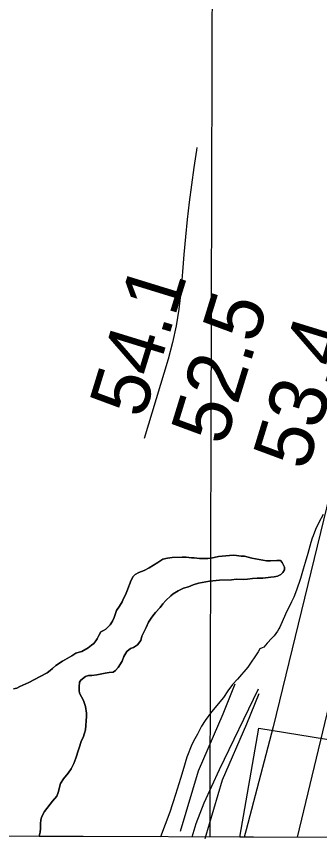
# Model space of a CAD drawing. Extents: x 3146026 to 3183936, y 897894 to 923344.
# Drawn here: x 3176138 to 3176491, y 903274 to 904248 of the extents above; entities that cross this region are included whole.
import ezdxf

# ---------------------------------------------------------------- set-up
doc = ezdxf.new("R2010")
doc.units = 0
for name, color, linetype in [('V-GRID-FRAM', 7, 'Continuous'), ('V-GRID-MAJR', 7, 'Continuous'), ('V-RIVR-RANG', 7, 'Continuous'), ('V-ROAD-CNTR', 7, 'Continuous'), ('V-RRAP-RVMT', 7, 'Continuous'), ('V-SITE-VEGE', 7, 'Continuous'), ('V-TOPO-MINR', 7, 'Continuous'), ('V-TOPO-SHOR', 7, 'Continuous')]:
    doc.layers.add(name, color=color, linetype=linetype)

msp = doc.modelspace()

# ---------------------------------------------------------------- linework, layer by layer
at = {"layer": 'V-GRID-FRAM'}
msp.add_lwpolyline([(3150311.93, 921563.12), (3181636.98, 921462.88), (3181586.71, 903274.26), (3150245.8, 903374.55), (3150311.93, 921563.12)], dxfattribs=at)
at = {"layer": 'V-GRID-MAJR'}
msp.add_spline([(3176363.23, 903290.97), (3176380.86, 909351.9), (3176398.49, 915414.77), (3176416.13, 921477.69), (3176416.14, 921479.59)], degree=3, dxfattribs=at)
at = {"layer": 'V-ROAD-CNTR'}
for points in [[(3176328.66, 903297.81), (3176349.65, 903368.12), (3176378.55, 903434.69), (3176392.49, 903469.53)], [(3176342.43, 903291.04), (3176346.89, 903306.65), (3176356.54, 903330.94), (3176374.25, 903369.57), (3176419.57, 903463.96)], [(3176357.41, 903289.23), (3176377.88, 903357.82), (3176406.25, 903423.14), (3176420.34, 903458.38)]]:
    msp.add_lwpolyline(points, dxfattribs=at)
at = {"layer": 'V-RRAP-RVMT'}
for p, q in [((3176398.07, 903290.86), (3176420.05, 903417.82)), ((3176420.05, 903417.82), (3176528.64, 903400.33)), ((3177300.01, 903287.98), (3176398.07, 903290.86))]:
    msp.add_line(p, q, dxfattribs=at)
at = {"layer": 'V-SITE-VEGE'}
for p, q in [((3176495.08, 903667.32), (3176489.94, 903657.75)), ((3176486.36, 903649.92), (3176483.57, 903642.29)), ((3176489.94, 903657.75), (3176486.36, 903649.92)), ((3176482.38, 903639.75), (3176480.79, 903634.66)), ((3176483.57, 903642.29), (3176482.38, 903639.75)), ((3176480.79, 903634.66), (3176477.19, 903621.74)), ((3176477.19, 903621.74), (3176473.99, 903611.17)), ((3176302.3, 903611.14), (3176292.38, 903605.11)), ((3176308.31, 903615.31), (3176302.3, 903611.14)), ((3176313.62, 903616.48), (3176308.31, 903615.31)), ((3176318.93, 903617.18), (3176313.62, 903616.48)), ((3176330.72, 903617.67), (3176318.93, 903617.18)), ((3176335.34, 903617.45), (3176330.72, 903617.67)), ((3176341.81, 903616.54), (3176335.34, 903617.45)), ((3176344.82, 903616.55), (3176341.81, 903616.54)), ((3176350.83, 903616.1), (3176344.82, 903616.55)), ((3176357.76, 903616.11), (3176350.83, 903616.1)), ((3176360.76, 903615.89), (3176357.76, 903616.11)), ((3176364.46, 903616.13), (3176360.76, 903615.89)), ((3176373.24, 903618.23), (3176364.46, 903616.13)), ((3176390.33, 903619.66), (3176373.24, 903618.23)), ((3176394.03, 903619.43), (3176390.33, 903619.66)), ((3176399.35, 903618.75), (3176394.03, 903619.43)), ((3176403.51, 903618.53), (3176399.35, 903618.75)), ((3176411.83, 903616.47), (3176403.51, 903618.53)), ((3176429.18, 903613.04), (3176411.83, 903616.47)), ((3176433.8, 903613.05), (3176429.18, 903613.04)), ((3176441.19, 903613.76), (3176433.8, 903613.05)), ((3176445.35, 903613.54), (3176441.19, 903613.76)), ((3176447.44, 903611.23), (3176445.35, 903613.54)), ((3176449.99, 903605.69), (3176447.44, 903611.23)), ((3176473.99, 903611.17), (3176471.98, 903603.34)), ((3176283.38, 903600.7), (3176280.15, 903599.77)), ((3176286.61, 903602.09), (3176283.38, 903600.7)), ((3176292.38, 903605.11), (3176286.61, 903602.09)), ((3176447.92, 903599.68), (3176450.23, 903602.68)), ((3176450.23, 903602.68), (3176449.99, 903605.69)), ((3176471.98, 903603.34), (3176470.19, 903598.05)), ((3176273.69, 903594.9), (3176271.38, 903590.5)), ((3176275.99, 903597.45), (3176273.69, 903594.9)), ((3176280.15, 903599.77), (3176275.99, 903597.45)), ((3176374.45, 903590.73), (3176388.32, 903591.22)), ((3176388.32, 903591.22), (3176394.09, 903591.93)), ((3176394.09, 903591.93), (3176402.42, 903591.49)), ((3176402.42, 903591.49), (3176406.81, 903591.73)), ((3176406.81, 903591.73), (3176412.58, 903592.43)), ((3176412.58, 903592.43), (3176418.36, 903592.91)), ((3176418.36, 903592.91), (3176424.6, 903593.15)), ((3176424.6, 903593.15), (3176434.3, 903594.33)), ((3176434.3, 903594.33), (3176438, 903594.57)), ((3176438, 903594.57), (3176441.93, 903595.27)), ((3176441.93, 903595.27), (3176445.62, 903597.36)), ((3176445.62, 903597.36), (3176447.92, 903599.68)), ((3176468.79, 903592.57), (3176464.2, 903578.87)), ((3176470.19, 903598.05), (3176468.79, 903592.57)), ((3176271.38, 903590.5), (3176266.33, 903577.32)), ((3176332.42, 903581.16), (3176337.96, 903582.79)), ((3176337.96, 903582.79), (3176343.73, 903585.12)), ((3176343.73, 903585.12), (3176349.73, 903586.98)), ((3176349.73, 903586.98), (3176362.67, 903589.55)), ((3176362.67, 903589.55), (3176374.45, 903590.73)), ((3176264.72, 903573.62), (3176262.42, 903569.22)), ((3176266.33, 903577.32), (3176264.72, 903573.62)), ((3176311.88, 903566.79), (3176317.64, 903572.35)), ((3176317.64, 903572.35), (3176320.41, 903574.67)), ((3176320.41, 903574.67), (3176326.18, 903578.15)), ((3176326.18, 903578.15), (3176332.42, 903581.16)), ((3176464.2, 903578.87), (3176460.82, 903570.85)), ((3176260.81, 903565.29), (3176257.81, 903560.2)), ((3176262.42, 903569.22), (3176260.81, 903565.29)), ((3176305.19, 903558.69), (3176308.19, 903562.85)), ((3176308.19, 903562.85), (3176311.88, 903566.79)), ((3176458.05, 903565.38), (3176451.3, 903551.1)), ((3176460.82, 903570.85), (3176458.05, 903565.38)), ((3176254.36, 903555.11), (3176251.38, 903547.01)), ((3176257.81, 903560.2), (3176254.36, 903555.11)), ((3176296.66, 903549.19), (3176299.66, 903552.9)), ((3176299.66, 903552.9), (3176305.19, 903558.69)), ((3176249.54, 903542.62), (3176247, 903538.45)), ((3176251.38, 903547.01), (3176249.54, 903542.62)), ((3176291.6, 903541.79), (3176294.59, 903546.41)), ((3176294.59, 903546.41), (3176296.66, 903549.19)), ((3176451.3, 903551.1), (3176444.75, 903535.65)), ((3176241.93, 903533.36), (3176238.93, 903531.96)), ((3176247, 903538.45), (3176241.93, 903533.36)), ((3176285.16, 903528.37), (3176288.61, 903535.31)), ((3176288.61, 903535.31), (3176291.6, 903541.79)), ((3176443.56, 903533.7), (3176441.98, 903531.17)), ((3176444.75, 903535.65), (3176443.56, 903533.7)), ((3176233.63, 903526.17), (3176231.79, 903522.24)), ((3176235.93, 903530.34), (3176233.63, 903526.17)), ((3176238.93, 903531.96), (3176235.93, 903530.34)), ((3176282.63, 903520.27), (3176283.78, 903525.13)), ((3176283.78, 903525.13), (3176285.16, 903528.37)), ((3176435.32, 903522.92), (3176430, 903517.13)), ((3176437.99, 903525.82), (3176435.32, 903522.92)), ((3176441.98, 903531.17), (3176437.99, 903525.82)), ((3176224.87, 903514.83), (3176221.18, 903511.58)), ((3176227.87, 903516.92), (3176224.87, 903514.83)), ((3176230.17, 903519.69), (3176227.87, 903516.92)), ((3176231.79, 903522.24), (3176230.17, 903519.69)), ((3176274.1, 903511.93), (3176278.71, 903515.18)), ((3176278.71, 903515.18), (3176282.63, 903520.27)), ((3176430, 903517.13), (3176426.01, 903512.45)), ((3176206.63, 903505.31), (3176202.02, 903502.3)), ((3176210.79, 903506.71), (3176206.63, 903505.31)), ((3176213.79, 903507.41), (3176210.79, 903506.71)), ((3176221.18, 903511.58), (3176213.79, 903507.41)), ((3176262.57, 903501.74), (3176266.25, 903507.53)), ((3176266.25, 903507.53), (3176270.41, 903511)), ((3176270.41, 903511), (3176274.1, 903511.93)), ((3176419.34, 903507.09), (3176407.37, 903489.05)), ((3176421.34, 903510.43), (3176419.34, 903507.09)), ((3176424.01, 903511.78), (3176421.34, 903510.43)), ((3176426.01, 903512.45), (3176424.01, 903511.78)), ((3176191.17, 903496.04), (3176183.56, 903490.93)), ((3176202.02, 903502.3), (3176191.17, 903496.04)), ((3176256.13, 903488.79), (3176260.73, 903496.19)), ((3176260.73, 903496.19), (3176262.57, 903501.74)), ((3176176.87, 903485.14), (3176173.41, 903482.59)), ((3176179.64, 903487.69), (3176176.87, 903485.14)), ((3176183.56, 903490.93), (3176179.64, 903487.69)), ((3176250.36, 903483.46), (3176253.13, 903485.08)), ((3176253.13, 903485.08), (3176256.13, 903488.79)), ((3176407.37, 903489.05), (3176395.39, 903475)), ((3176165.33, 903478.18), (3176152.17, 903471.22)), ((3176173.41, 903482.59), (3176165.33, 903478.18)), ((3176210.87, 903471.58), (3176212.48, 903474.13)), ((3176212.48, 903474.13), (3176218.25, 903478.3)), ((3176218.25, 903478.3), (3176221.71, 903479.46)), ((3176221.71, 903479.46), (3176225.41, 903479.47)), ((3176225.41, 903479.47), (3176231.19, 903480.18)), ((3176231.19, 903480.18), (3176241.12, 903482.28)), ((3176241.12, 903482.28), (3176245.74, 903482.75)), ((3176245.74, 903482.75), (3176250.36, 903483.46)), ((3176395.39, 903475), (3176389.4, 903468.99)), ((3176137.86, 903464.72), (3176134.16, 903463.79)), ((3176141.55, 903466.57), (3176137.86, 903464.72)), ((3176152.17, 903471.22), (3176141.55, 903466.57)), ((3176210.65, 903466.27), (3176210.87, 903471.58)), ((3176210.66, 903461.88), (3176210.65, 903466.27)), ((3176389.4, 903468.99), (3176384.07, 903461.63)), ((3176211.13, 903458.87), (3176210.66, 903461.88)), ((3176215.54, 903450.33), (3176211.13, 903458.87)), ((3176384.07, 903461.63), (3176378.75, 903453.61)), ((3176218.1, 903443.17), (3176215.54, 903450.33)), ((3176378.75, 903453.61), (3176364.77, 903436.89)), ((3176219.04, 903435.55), (3176218.1, 903443.17)), ((3176219.05, 903431.39), (3176219.04, 903435.55)), ((3176364.77, 903436.89), (3176357.45, 903426.87)), ((3176217.93, 903415.9), (3176219.05, 903431.39)), ((3176357.45, 903426.87), (3176353.46, 903420.18)), ((3176217.01, 903412.2), (3176217.93, 903415.9)), ((3176353.46, 903420.18), (3176348.81, 903410.83)), ((3176213.56, 903403.65), (3176215.17, 903407.12)), ((3176215.17, 903407.12), (3176217.01, 903412.2)), ((3176348.81, 903410.83), (3176345.49, 903405.48)), ((3176206.9, 903383.06), (3176213.56, 903403.65)), ((3176342.16, 903398.8), (3176336.19, 903384.1)), ((3176345.49, 903405.48), (3176342.16, 903398.8)), ((3176201.39, 903370.34), (3176204.61, 903376.82)), ((3176204.61, 903376.82), (3176206.9, 903383.06)), ((3176336.19, 903384.1), (3176331.55, 903368.08)), ((3176197.93, 903365.25), (3176201.39, 903370.34)), ((3176331.55, 903368.08), (3176328.9, 903359.39)), ((3176188.95, 903353.21), (3176192.4, 903359)), ((3176192.4, 903359), (3176197.93, 903365.25)), ((3176328.9, 903359.39), (3176322.94, 903340.69)), ((3176186.2, 903342.81), (3176188.95, 903353.21)), ((3176179.52, 903332.85), (3176184.59, 903338.64)), ((3176184.59, 903338.64), (3176186.2, 903342.81)), ((3176322.94, 903340.69), (3176316.31, 903319.99)), ((3176170.07, 903320.82), (3176179.52, 903332.85)), ((3176167.3, 903315.03), (3176170.07, 903320.82)), ((3176316.31, 903319.99), (3176305.34, 903291.16)), ((3176165.71, 903306.48), (3176166.16, 903310.87)), ((3176166.16, 903310.87), (3176167.3, 903315.03)), ((3176165.04, 903296.54), (3176165.49, 903300.93)), ((3176165.49, 903300.93), (3176165.71, 903306.48)), ((3176163.98, 903291.61), (3176164.12, 903291.92)), ((3176305.34, 903291.16), (3176163.98, 903291.61)), ((3176164.12, 903291.92), (3176165.04, 903296.54))]:
    msp.add_line(p, q, dxfattribs=at)
at = {"layer": 'V-TOPO-MINR'}
for points in [[(3176347.82, 904095.34), (3176347.36, 904092.52), (3176344.29, 904072.32), (3176341.54, 904052.08), (3176339.01, 904031.8), (3176336.75, 904011.49), (3176334.63, 903991.16), (3176332.74, 903970.81), (3176331, 903950.45), (3176329.11, 903926.9), (3176326.88, 903907.02), (3176323.81, 903887.3), (3176319.5, 903867.82), (3176314.36, 903848.49), (3176286.55, 903755.93)], [(3176602.06, 903931.88), (3176602.13, 903929.3), (3176601.67, 903904.68), (3176599.63, 903880.13), (3176596.55, 903855.65), (3176591.13, 903821.51), (3176589.87, 903814.15), (3176588.5, 903806.81), (3176586.96, 903799.5), (3176585.3, 903792.21), (3176464.9, 903290.65)], [(3176537.03, 903930.6), (3176536.12, 903881.88), (3176534.61, 903852.64), (3176531.82, 903823.56), (3176527.11, 903794.73), (3176521.13, 903766.07), (3176436.68, 903419.4), (3176405.45, 903299.17), (3176403.11, 903290.85)]]:
    msp.add_lwpolyline(points, dxfattribs=at)
at = {"layer": 'V-TOPO-SHOR'}
for points in [[(3176134.16, 903463.79), (3176137.86, 903464.72), (3176141.55, 903466.57), (3176152.17, 903471.22), (3176165.33, 903478.18), (3176173.41, 903482.59), (3176176.87, 903485.14), (3176179.64, 903487.69), (3176183.56, 903490.93), (3176191.17, 903496.04), (3176202.02, 903502.3), (3176206.63, 903505.31), (3176210.79, 903506.71), (3176213.79, 903507.41), (3176221.18, 903511.59), (3176224.87, 903514.83), (3176227.87, 903516.92), (3176230.17, 903519.69), (3176231.79, 903522.24), (3176233.63, 903526.17), (3176235.93, 903530.34), (3176238.93, 903531.96), (3176241.93, 903533.36), (3176247, 903538.45), (3176249.54, 903542.62), (3176251.38, 903547.01), (3176254.36, 903555.11), (3176257.81, 903560.2), (3176260.81, 903565.29), (3176262.42, 903569.22), (3176264.72, 903573.62), (3176266.33, 903577.32), (3176271.38, 903590.5), (3176273.69, 903594.9), (3176275.99, 903597.45), (3176280.15, 903599.77), (3176283.38, 903600.7), (3176286.61, 903602.09), (3176292.38, 903605.11), (3176302.3, 903611.14), (3176308.31, 903615.31), (3176313.62, 903616.48), (3176318.93, 903617.18), (3176330.72, 903617.67), (3176335.34, 903617.45), (3176341.81, 903616.54), (3176344.82, 903616.55), (3176350.83, 903616.1), (3176357.76, 903616.11), (3176360.76, 903615.89), (3176364.46, 903616.13), (3176373.24, 903618.23)], [(3176373.24, 903618.23), (3176390.33, 903619.65), (3176394.03, 903619.43), (3176399.35, 903618.75), (3176403.51, 903618.53), (3176411.84, 903616.47), (3176429.18, 903613.04), (3176433.8, 903613.05), (3176441.19, 903613.76), (3176445.35, 903613.54), (3176447.44, 903611.23), (3176449.99, 903605.69), (3176450.23, 903602.68), (3176447.92, 903599.68), (3176445.62, 903597.36), (3176441.93, 903595.27), (3176438, 903594.57), (3176434.3, 903594.33), (3176424.6, 903593.15), (3176418.36, 903592.91), (3176412.58, 903592.43), (3176406.81, 903591.73), (3176402.42, 903591.49), (3176394.09, 903591.93), (3176388.32, 903591.22), (3176374.45, 903590.73), (3176362.67, 903589.55), (3176349.73, 903586.98), (3176343.73, 903585.12), (3176337.96, 903582.79), (3176332.42, 903581.16), (3176326.18, 903578.14), (3176320.41, 903574.67), (3176317.64, 903572.35), (3176311.88, 903566.79), (3176308.19, 903562.85), (3176305.2, 903558.69), (3176299.66, 903552.9), (3176296.66, 903549.19), (3176294.59, 903546.41), (3176291.6, 903541.79), (3176288.61, 903535.31), (3176285.16, 903528.37), (3176283.78, 903525.13), (3176282.63, 903520.27), (3176278.72, 903515.18), (3176274.1, 903511.93), (3176270.41, 903511), (3176266.25, 903507.53), (3176262.57, 903501.74), (3176260.73, 903496.19), (3176256.13, 903488.79), (3176253.13, 903485.08), (3176250.36, 903483.46), (3176245.74, 903482.75), (3176241.12, 903482.28), (3176231.19, 903480.18), (3176225.41, 903479.47), (3176221.71, 903479.46), (3176218.25, 903478.3), (3176212.48, 903474.13), (3176210.87, 903471.58), (3176210.65, 903466.27), (3176210.66, 903461.88), (3176211.13, 903458.87), (3176215.54, 903450.33), (3176218.1, 903443.17), (3176219.04, 903435.55), (3176219.05, 903431.39), (3176217.93, 903415.9), (3176217.01, 903412.2), (3176215.17, 903407.12), (3176213.56, 903403.65), (3176206.9, 903383.06), (3176204.61, 903376.82), (3176201.39, 903370.34), (3176197.93, 903365.25), (3176192.4, 903359), (3176188.95, 903353.21), (3176186.2, 903342.81), (3176184.59, 903338.64), (3176179.52, 903332.85), (3176170.07, 903320.82), (3176167.31, 903315.03), (3176166.16, 903310.87), (3176165.71, 903306.48), (3176165.49, 903300.93), (3176165.04, 903296.54), (3176164.12, 903291.92), (3176163.98, 903291.61)]]:
    msp.add_lwpolyline(points, dxfattribs=at)

# ---------------------------------------------------------------- texts
at = {"layer": 'V-RIVR-RANG'}
for s, p in [('54.1', (3176285.34, 903777.58)), ('52.5', (3176380.3, 903746.14)), ('53.4', (3176475.95, 903716.97))]:
    msp.add_text(s, height=67, rotation=72.89833, dxfattribs=at).set_placement(p)

doc.saveas('drawing.dxf')
